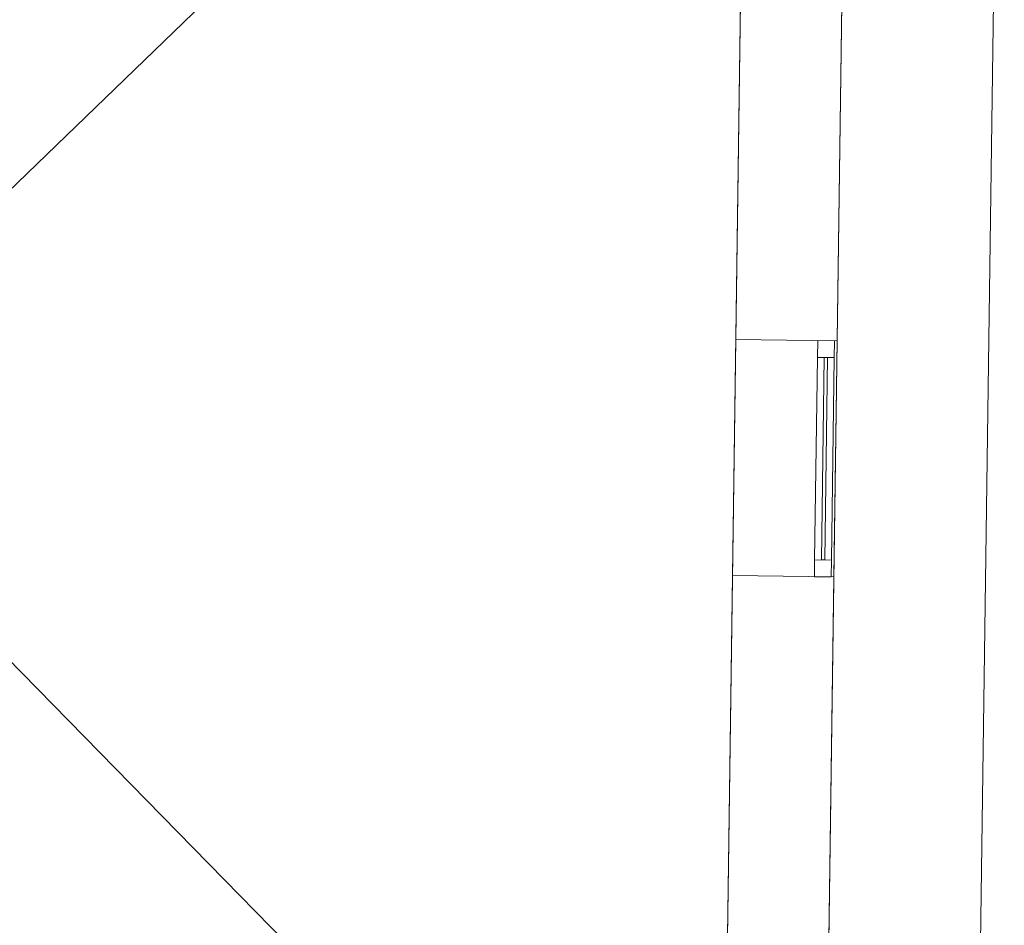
# Model space of a CAD drawing. Header units: millimetres. Extents: x -430348 to -225823, y -86243 to 5084.
# Tile 475 of 656: x -391231 to -388313, y -1980 to 704. Entities that reach past the tile are written whole.
import ezdxf

# ---------------------------------------------------------------- set-up
doc = ezdxf.new("R2010")
doc.units = ezdxf.units.MM
for name, color, linetype, lineweight in [('A-GLAZ-CURT', 52, 'Continuous', 9), ('A-GLAZ-CWMG', 51, 'Continuous', 9), ('A-ROOF', 132, 'Continuous', 9), ('A-WALL', 113, 'Continuous', 9)]:
    doc.layers.add(name, color=color, linetype=linetype, lineweight=lineweight)

# ---------------------------------------------------------------- blocks, each defined once
blk = doc.blocks.new('System Panel - Glazed-518949-_3D_ Copy 1')
at = {"layer": 'A-GLAZ-CURT', "transparency": 33554471}
mesh = blk.add_polyface(dxfattribs=at)
corners = [(-300, 5), (-300, 5, 800), (300, 5, 800), (300, 5)]
mesh.append_faces([[corners[k] for k in face] for face in [(1, 2, 3, 0)]])
mesh = blk.add_polyface(dxfattribs=at)
corners = [(300, -5), (-300, -5), (-300, 5), (300, 5)]
mesh.append_faces([[corners[k] for k in face] for face in [(0, 1, 2, 3)]])
mesh = blk.add_polyface(dxfattribs=at)
corners = [(-300, -5, 800), (300, -5, 800), (300, 5, 800), (-300, 5, 800)]
mesh.append_faces([[corners[k] for k in face] for face in [(0, 1, 2, 3)]])
mesh = blk.add_polyface(dxfattribs=at)
corners = [(-300, -5), (-300, -5, 800), (-300, 5, 800), (-300, 5)]
mesh.append_faces([[corners[k] for k in face] for face in [(0, 1, 2, 3)]])
mesh = blk.add_polyface(dxfattribs=at)
corners = [(300, -5, 800), (300, -5), (300, 5), (300, 5, 800)]
mesh.append_faces([[corners[k] for k in face] for face in [(0, 1, 2, 3)]])
mesh = blk.add_polyface(dxfattribs=at)
corners = [(-300, -5), (300, -5), (300, -5, 800), (-300, -5, 800)]
mesh.append_faces([[corners[k] for k in face] for face in [(2, 3, 0, 1)]])
blk = doc.blocks.new('Rectangular Mullion - 50mm x 50mm-518465-_3D_ Copy 1')
at = {"layer": 'A-GLAZ-CWMG'}
mesh = blk.add_polyface(dxfattribs=at)
corners = [(0, 25), (-50, 25), (-50, -25), (0, -25)]
mesh.append_faces([[corners[k] for k in face] for face in [(2, 3, 0, 1)]])
mesh = blk.add_polyface(dxfattribs=at)
corners = [(0, 25, -900), (0, -25, -900), (-50, -25, -900), (-50, 25, -900)]
mesh.append_faces([[corners[k] for k in face] for face in [(0, 1, 2, 3)]])
mesh = blk.add_polyface(dxfattribs=at)
corners = [(-50, 25), (0, 25), (0, 25, -900), (-50, 25, -900)]
mesh.append_faces([[corners[k] for k in face] for face in [(0, 1, 2, 3)]])
mesh = blk.add_polyface(dxfattribs=at)
corners = [(-50, -25), (-50, 25), (-50, 25, -900), (-50, -25, -900)]
mesh.append_faces([[corners[k] for k in face] for face in [(0, 1, 2, 3)]])
mesh = blk.add_polyface(dxfattribs=at)
corners = [(0, 25), (0, -25), (0, -25, -900), (0, 25, -900)]
mesh.append_faces([[corners[k] for k in face] for face in [(0, 1, 2, 3)]])
mesh = blk.add_polyface(dxfattribs=at)
corners = [(0, -25), (-50, -25), (-50, -25, -900), (0, -25, -900)]
mesh.append_faces([[corners[k] for k in face] for face in [(0, 1, 2, 3)]])
blk = doc.blocks.new('Rectangular Mullion - 50mm x 50mm-518423-_3D_ Copy 1')
at = {"layer": 'A-GLAZ-CWMG'}
mesh = blk.add_polyface(dxfattribs=at)
corners = [(0, 25), (-50, 25), (-50, -25), (0, -25)]
mesh.append_faces([[corners[k] for k in face] for face in [(2, 3, 0, 1)]])
mesh = blk.add_polyface(dxfattribs=at)
corners = [(0, 25, -600), (0, -25, -600), (-50, -25, -600), (-50, 25, -600)]
mesh.append_faces([[corners[k] for k in face] for face in [(0, 1, 2, 3)]])
mesh = blk.add_polyface(dxfattribs=at)
corners = [(-50, 25), (0, 25), (0, 25, -600), (-50, 25, -600)]
mesh.append_faces([[corners[k] for k in face] for face in [(3, 0, 1, 2)]])
mesh = blk.add_polyface(dxfattribs=at)
corners = [(-50, -25), (-50, 25), (-50, 25, -600), (-50, -25, -600)]
mesh.append_faces([[corners[k] for k in face] for face in [(3, 0, 1, 2)]])
mesh = blk.add_polyface(dxfattribs=at)
corners = [(0, 25), (0, -25), (0, -25, -600), (0, 25, -600)]
mesh.append_faces([[corners[k] for k in face] for face in [(3, 0, 1, 2)]])
mesh = blk.add_polyface(dxfattribs=at)
corners = [(0, -25), (-50, -25), (-50, -25, -600), (0, -25, -600)]
mesh.append_faces([[corners[k] for k in face] for face in [(3, 0, 1, 2)]])
blk = doc.blocks.new('Rectangular Mullion - 50mm x 50mm-518464-_3D_ Copy 1')
at = {"layer": 'A-GLAZ-CWMG'}
mesh = blk.add_polyface(dxfattribs=at)
corners = [(0, 25), (-50, 25), (-50, -25), (0, -25)]
mesh.append_faces([[corners[k] for k in face] for face in [(2, 3, 0, 1)]])
mesh = blk.add_polyface(dxfattribs=at)
corners = [(0, 25, -900), (0, -25, -900), (-50, -25, -900), (-50, 25, -900)]
mesh.append_faces([[corners[k] for k in face] for face in [(0, 1, 2, 3)]])
mesh = blk.add_polyface(dxfattribs=at)
corners = [(-50, 25), (0, 25), (0, 25, -900), (-50, 25, -900)]
mesh.append_faces([[corners[k] for k in face] for face in [(0, 1, 2, 3)]])
mesh = blk.add_polyface(dxfattribs=at)
corners = [(-50, -25), (-50, 25), (-50, 25, -900), (-50, -25, -900)]
mesh.append_faces([[corners[k] for k in face] for face in [(0, 1, 2, 3)]])
mesh = blk.add_polyface(dxfattribs=at)
corners = [(0, 25), (0, -25), (0, -25, -900), (0, 25, -900)]
mesh.append_faces([[corners[k] for k in face] for face in [(0, 1, 2, 3)]])
mesh = blk.add_polyface(dxfattribs=at)
corners = [(0, -25), (-50, -25), (-50, -25, -900), (0, -25, -900)]
mesh.append_faces([[corners[k] for k in face] for face in [(0, 1, 2, 3)]])
blk = doc.blocks.new('Rectangular Mullion - 50mm x 50mm-518424-_3D_ Copy 1')
at = {"layer": 'A-GLAZ-CWMG'}
mesh = blk.add_polyface(dxfattribs=at)
corners = [(0, 25), (-50, 25), (-50, -25), (0, -25)]
mesh.append_faces([[corners[k] for k in face] for face in [(2, 3, 0, 1)]])
mesh = blk.add_polyface(dxfattribs=at)
corners = [(0, 25, -600), (0, -25, -600), (-50, -25, -600), (-50, 25, -600)]
mesh.append_faces([[corners[k] for k in face] for face in [(0, 1, 2, 3)]])
mesh = blk.add_polyface(dxfattribs=at)
corners = [(-50, 25), (0, 25), (0, 25, -600), (-50, 25, -600)]
mesh.append_faces([[corners[k] for k in face] for face in [(3, 0, 1, 2)]])
mesh = blk.add_polyface(dxfattribs=at)
corners = [(-50, -25), (-50, 25), (-50, 25, -600), (-50, -25, -600)]
mesh.append_faces([[corners[k] for k in face] for face in [(3, 0, 1, 2)]])
mesh = blk.add_polyface(dxfattribs=at)
corners = [(0, 25), (0, -25), (0, -25, -600), (0, 25, -600)]
mesh.append_faces([[corners[k] for k in face] for face in [(3, 0, 1, 2)]])
mesh = blk.add_polyface(dxfattribs=at)
corners = [(0, -25), (-50, -25), (-50, -25, -600), (0, -25, -600)]
mesh.append_faces([[corners[k] for k in face] for face in [(3, 0, 1, 2)]])

msp = doc.modelspace()

# ---------------------------------------------------------------- block references
at = {"layer": 'A-GLAZ-CURT', "transparency": 33554471, "rotation": 89.20732615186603}
msp.add_blockref('System Panel - Glazed-518949-_3D_ Copy 1', (-388845.6, -597.4, 59097.6), dxfattribs=at)
at = {"layer": 'A-GLAZ-CWMG', "extrusion": (0, 0, -1), "rotation": 90.79267384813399}
msp.add_blockref('Rectangular Mullion - 50mm x 50mm-518464-_3D_ Copy 1', (388840.8, -247.5, -59047.6), dxfattribs=at)
at = {"layer": 'A-GLAZ-CWMG', "extrusion": (0.013834, 0.999904, 0), "rotation": 90}
msp.add_blockref('Rectangular Mullion - 50mm x 50mm-518423-_3D_ Copy 1', (388800.2, 59947.6, -5676.8), dxfattribs=at)
at = {"layer": 'A-GLAZ-CWMG', "extrusion": (-0.013834, -0.999904, 0), "rotation": 270}
msp.add_blockref('Rectangular Mullion - 50mm x 50mm-518424-_3D_ Copy 1', (-388800.2, 59047.6, 6276.8), dxfattribs=at)
at = {"layer": 'A-GLAZ-CWMG', "rotation": 269.207326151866}
msp.add_blockref('Rectangular Mullion - 50mm x 50mm-518465-_3D_ Copy 1', (-388850.5, -947.4, 59947.6), dxfattribs=at)

# ---------------------------------------------------------------- meshes
at = {"layer": 'A-ROOF'}
mesh = msp.add_polyface(dxfattribs=at)
corners = [(-388312.7, 3045.6, 63197.6), (-413010.3, 3387.3, 63197.6), (-409560.1, -235.8, 65647.6), (-407359.2, -266.3, 65647.6), (-407350.6, 355.4, 65221.5), (-406510.7, 343.8, 65221.5), (-406519.3, -277.9, 65647.6), (-394940.4, -438.1, 65647.6), (-394931.8, 183.6, 65221.5), (-394151.9, 172.8, 65221.5), (-394160.5, -448.9, 65647.6), (-391961.8, -479.3, 65647.6)]
mesh.append_faces([[corners[k] for k in face] for face in [(4, 1, 2, 3)]], dxfattribs={"vtx0": -1})
mesh.append_faces([[corners[k] for k in face] for face in [(1, 4, 5, 8)]], dxfattribs={"vtx0": -1, "vtx2": -1, "vtx3": -1})
mesh.append_faces([[corners[k] for k in face] for face in [(11, 0, 9, 10)]], dxfattribs={"vtx1": -1})
mesh.append_faces([[corners[k] for k in face] for face in [(8, 9, 0, 1)]], dxfattribs={"vtx1": -1, "vtx3": -1})
mesh.append_faces([[corners[k] for k in face] for face in [(6, 7, 8, 5)]], dxfattribs={"vtx2": -1})
mesh = msp.add_polyface(dxfattribs=at)
corners = [(-413010.3, 3387.3, 63097.6), (-388312.7, 3045.6, 63097.6), (-391961.8, -479.3, 65547.6), (-394160.5, -448.9, 65547.6), (-394151.9, 172.8, 65121.5), (-394931.8, 183.6, 65121.5), (-394940.4, -438.1, 65547.6), (-406519.3, -277.9, 65547.6), (-406510.7, 343.8, 65121.5), (-407350.6, 355.4, 65121.5), (-407359.2, -266.3, 65547.6), (-409560.1, -235.8, 65547.6)]
mesh.append_faces([[corners[k] for k in face] for face in [(4, 1, 2, 3)]], dxfattribs={"vtx0": -1})
mesh.append_faces([[corners[k] for k in face] for face in [(1, 4, 5, 0)]], dxfattribs={"vtx0": -1, "vtx2": -1})
mesh.append_faces([[corners[k] for k in face] for face in [(11, 0, 9, 10)]], dxfattribs={"vtx1": -1})
mesh.append_faces([[corners[k] for k in face] for face in [(8, 9, 0, 5)]], dxfattribs={"vtx1": -1, "vtx2": -1, "vtx3": -1})
mesh.append_faces([[corners[k] for k in face] for face in [(5, 6, 7, 8)]], dxfattribs={"vtx3": -1})
mesh = msp.add_polyface(dxfattribs=at)
corners = [(-388411.6, -4103.8, 63197.6), (-388312.7, 3045.6, 63197.6), (-391961.8, -479.3, 65647.6)]
mesh.append_faces([[corners[k] for k in face] for face in [(1, 2, 0)]])
mesh = msp.add_polyface(dxfattribs=at)
corners = [(-388312.7, 3045.6, 63097.6), (-388411.6, -4103.8, 63097.6), (-391961.8, -479.3, 65547.6)]
mesh.append_faces([[corners[k] for k in face] for face in [(1, 2, 0)]])
mesh = msp.add_polyface(dxfattribs=at)
corners = [(-388411.6, -4103.8, 63197.6), (-388411.6, -4103.8, 63097.6), (-388312.7, 3045.6, 63097.6), (-388312.7, 3045.6, 63197.6)]
mesh.append_faces([[corners[k] for k in face] for face in [(0, 1, 2, 3)]])
mesh = msp.add_polyface(dxfattribs=at)
corners = [(-413109.2, -3762, 63197.6), (-388411.6, -4103.8, 63197.6), (-391961.8, -479.3, 65647.6), (-394160.5, -448.9, 65647.6), (-394168.2, -1008.8, 65263.8), (-394948.2, -998, 65263.8), (-394940.4, -438.1, 65647.6), (-406519.3, -277.9, 65647.6), (-406526.5, -796.1, 65292.5), (-407366.4, -784.5, 65292.5), (-407359.2, -266.3, 65647.6), (-409560.1, -235.8, 65647.6)]
mesh.append_faces([[corners[k] for k in face] for face in [(4, 1, 2, 3)]], dxfattribs={"vtx0": -1})
mesh.append_faces([[corners[k] for k in face] for face in [(1, 4, 5, 0)]], dxfattribs={"vtx0": -1, "vtx2": -1})
mesh.append_faces([[corners[k] for k in face] for face in [(11, 0, 9, 10)]], dxfattribs={"vtx1": -1})
mesh.append_faces([[corners[k] for k in face] for face in [(8, 9, 0, 5)]], dxfattribs={"vtx1": -1, "vtx2": -1, "vtx3": -1})
mesh.append_faces([[corners[k] for k in face] for face in [(6, 7, 8, 5)]], dxfattribs={"vtx2": -1})
mesh = msp.add_polyface(dxfattribs=at)
corners = [(-388411.6, -4103.8, 63097.6), (-413109.2, -3762, 63097.6), (-409560.1, -235.8, 65547.6), (-407359.2, -266.3, 65547.6), (-407366.4, -784.5, 65192.5), (-406526.5, -796.1, 65192.5), (-406519.3, -277.9, 65547.6), (-394940.4, -438.1, 65547.6), (-394948.2, -998, 65163.8), (-394168.2, -1008.8, 65163.8), (-394160.5, -448.9, 65547.6), (-391961.8, -479.3, 65547.6)]
mesh.append_faces([[corners[k] for k in face] for face in [(4, 1, 2, 3)]], dxfattribs={"vtx0": -1})
mesh.append_faces([[corners[k] for k in face] for face in [(1, 4, 5, 8)]], dxfattribs={"vtx0": -1, "vtx2": -1, "vtx3": -1})
mesh.append_faces([[corners[k] for k in face] for face in [(11, 0, 9, 10)]], dxfattribs={"vtx1": -1})
mesh.append_faces([[corners[k] for k in face] for face in [(8, 9, 0, 1)]], dxfattribs={"vtx1": -1, "vtx3": -1})
mesh.append_faces([[corners[k] for k in face] for face in [(5, 6, 7, 8)]], dxfattribs={"vtx3": -1})
at = {"layer": 'A-WALL'}
mesh = msp.add_polyface(dxfattribs=at)
corners = [(-389073.7, 2256, 58197.6), (-389150.5, -3293.5, 58197.6), (-389154.6, -3593.4, 58197.6), (-389154.6, -3593.4, 61492.4), (-389154.6, -3593.4, 63440.3), (-389151.2, -3348.7, 63608), (-389150.5, -3293.5, 63608), (-389073.7, 2256, 63608), (-389118, -943.7, 59947.6), (-389118, -943.7, 59047.6), (-389108.3, -243.8, 59047.6), (-389108.3, -243.8, 59947.6)]
mesh.append_faces([[corners[k] for k in face] for face in [(9, 1, 8)]], dxfattribs={"vtx0": -1, "vtx1": -1})
mesh.append_faces([[corners[k] for k in face] for face in [(1, 9, 10, 0), (0, 10, 11)]], dxfattribs={"vtx0": -1, "vtx2": -1})
mesh.append_faces([[corners[k] for k in face] for face in [(6, 11, 8, 3)]], dxfattribs={"vtx0": -1, "vtx2": -1, "vtx3": -1})
mesh.append_faces([[corners[k] for k in face] for face in [(11, 6, 7, 0)]], dxfattribs={"vtx0": -1, "vtx3": -1})
mesh.append_faces([[corners[k] for k in face] for face in [(4, 5, 6, 3)]], dxfattribs={"vtx2": -1})
mesh.append_faces([[corners[k] for k in face] for face in [(1, 2, 3, 8)]], dxfattribs={"vtx2": -1, "vtx3": -1})
mesh = msp.add_polyface(dxfattribs=at)
corners = [(-388773.7, 2251.9, 58197.6), (-388783.5, 1544.2, 58197.6), (-388785.6, 1394, 58197.6), (-388854.6, -3597.6, 58197.6), (-389154.6, -3593.4, 58197.6), (-389150.5, -3293.5, 58197.6), (-389073.7, 2256, 58197.6)]
mesh.append_faces([[corners[k] for k in face] for face in [(5, 3, 4)]], dxfattribs={"vtx0": -1})
mesh.append_faces([[corners[k] for k in face] for face in [(2, 3, 5, 6)]], dxfattribs={"vtx1": -1, "vtx3": -1})
mesh.append_faces([[corners[k] for k in face] for face in [(6, 0, 1, 2)]], dxfattribs={"vtx3": -1})
mesh = msp.add_polyface(dxfattribs=at)
corners = [(-388854.6, -3597.6, 63403.9), (-388773.7, 2251.9, 63403.9), (-389073.7, 2256, 63608), (-389150.5, -3293.5, 63608), (-389151.2, -3348.7, 63608), (-388908.1, -3596.8, 63440.3)]
mesh.append_faces([[corners[k] for k in face] for face in [(3, 0, 1, 2)]], dxfattribs={"vtx0": -1})
mesh.append_faces([[corners[k] for k in face] for face in [(3, 4, 5, 0)]], dxfattribs={"vtx3": -1})
mesh = msp.add_polyface(dxfattribs=at)
corners = [(-388854.6, -3597.6, 58197.6), (-388785.6, 1394, 58197.6), (-388783.5, 1544.2, 58197.6), (-388773.7, 2251.9, 58197.6), (-388773.7, 2251.9, 63403.9), (-388854.6, -3597.6, 63403.9), (-388854.6, -3597.6, 61492.4), (-388818, -947.8, 59047.6), (-388818, -947.8, 59947.6), (-388808.3, -247.9, 59947.6), (-388808.3, -247.9, 59047.6)]
mesh.append_faces([[corners[k] for k in face] for face in [(10, 1, 9)]], dxfattribs={"vtx0": -1, "vtx1": -1})
mesh.append_faces([[corners[k] for k in face] for face in [(0, 7, 8), (7, 0, 1, 10), (9, 3, 4)]], dxfattribs={"vtx0": -1, "vtx2": -1})
mesh.append_faces([[corners[k] for k in face] for face in [(8, 5, 6, 0), (9, 1, 2, 3)]], dxfattribs={"vtx0": -1, "vtx3": -1})
mesh.append_faces([[corners[k] for k in face] for face in [(4, 5, 8, 9)]], dxfattribs={"vtx1": -1, "vtx3": -1})
mesh = msp.add_polyface(dxfattribs=at)
corners = [(-388818, -947.8, 59947.6), (-389118, -943.7, 59947.6), (-389108.3, -243.8, 59947.6), (-388808.3, -247.9, 59947.6)]
mesh.append_faces([[corners[k] for k in face] for face in [(1, 2, 3, 0)]])
mesh = msp.add_polyface(dxfattribs=at)
corners = [(-389118, -943.7, 59047.6), (-388818, -947.8, 59047.6), (-388808.3, -247.9, 59047.6), (-389108.3, -243.8, 59047.6)]
mesh.append_faces([[corners[k] for k in face] for face in [(3, 0, 1, 2)]])
mesh = msp.add_polyface(dxfattribs=at)
corners = [(-388808.3, -247.9, 59947.6), (-389108.3, -243.8, 59947.6), (-389108.3, -243.8, 59047.6), (-388808.3, -247.9, 59047.6)]
mesh.append_faces([[corners[k] for k in face] for face in [(1, 2, 3, 0)]])
mesh = msp.add_polyface(dxfattribs=at)
corners = [(-388818, -947.8, 59047.6), (-389118, -943.7, 59047.6), (-389118, -943.7, 59947.6), (-388818, -947.8, 59947.6)]
mesh.append_faces([[corners[k] for k in face] for face in [(1, 2, 3, 0)]])

doc.saveas('drawing.dxf')
